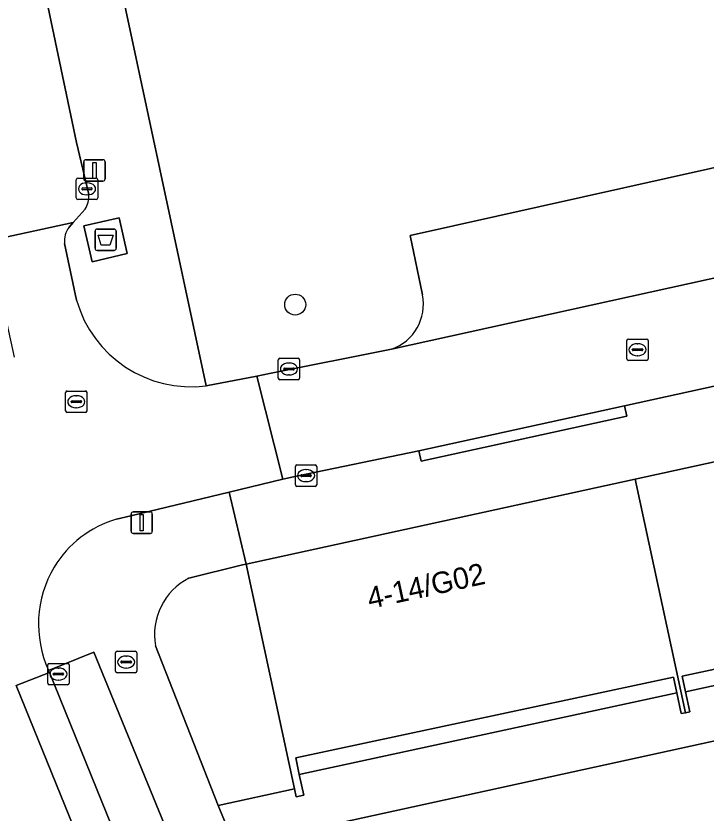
# Model space of a CAD drawing. Extents: x 160030 to 160839, y 385325 to 386450.
# Drawn here: x 160686.46 to 160718.66, y 385634.08 to 385671.27 of the extents above; entities that cross this region are included whole.
import ezdxf

# ---------------------------------------------------------------- set-up
doc = ezdxf.new("R2010")
doc.units = 0
for name, color, linetype in [('IMGEO_Afval_apart_plaats', 7, 'Continuous'), ('IMGEO_Boom', 7, 'Continuous'), ('IMGEO_Brandkraan', 7, 'Continuous'), ('IMGEO_Groenvoorziening', 7, 'Continuous'), ('IMGEO_Kolk', 7, 'Continuous'), ('IMGEO_Lichtmast', 7, 'Continuous'), ('IMGEO_Pand', 7, 'Continuous'), ('IMGEO_Pand_nummerreeks', 7, 'Continuous'), ('IMGEO_Parkeervlak_open', 7, 'Continuous'), ('IMGEO_Rijbaan_lokaal_gesloten', 7, 'Continuous'), ('IMGEO_Rijbaan_lokaal_open', 7, 'Continuous'), ('IMGEO_Rioolput', 7, 'Continuous'), ('IMGEO_Voetpad_gesloten', 7, 'Continuous'), ('IMGEO_Voetpad_open', 7, 'Continuous')]:
    doc.layers.add(name, color=color, linetype=linetype)

msp = doc.modelspace()

# ---------------------------------------------------------------- linework, layer by layer
at = {"layer": 'IMGEO_Afval_apart_plaats'}
for p, q in [((160690.147, 385660.429), (160690.147, 385661.229)), ((160690.147, 385661.229), (160690.147, 385660.429)), ((160690.247, 385661.329), (160691.037, 385661.329)), ((160691.037, 385661.329), (160690.247, 385661.329)), ((160691.137, 385661.229), (160691.137, 385660.429)), ((160691.137, 385660.429), (160691.137, 385661.229)), ((160691.037, 385660.329), (160690.247, 385660.329)), ((160690.247, 385660.329), (160691.037, 385660.329))]:
    msp.add_line(p, q, dxfattribs=at)
msp.add_lwpolyline([(160690.29, 385661.043), (160690.994, 385661.043), (160690.845, 385660.573), (160690.439, 385660.573), (160690.29, 385661.043)], dxfattribs=at)
for centre, start, end in [((160690.247, 385661.229), 90, 180), ((160690.247, 385661.229), 90, 180), ((160691.037, 385661.229), 0, 90), ((160691.037, 385661.229), 360, 90), ((160690.247, 385660.429), 180, 270), ((160690.247, 385660.429), 180, 270), ((160691.037, 385660.429), 270, 0), ((160691.037, 385660.429), 270, 0)]:
    msp.add_arc(centre, 0.1, start, end, dxfattribs=at)
at = {"layer": 'IMGEO_Boom'}
msp.add_circle((160699.487, 385657.803), 0.489, dxfattribs=at)
at = {"layer": 'IMGEO_Brandkraan'}
for p, q in [((160691.1, 385640.7), (160691.1, 385641.552)), ((160691.175, 385641.626), (160692.027, 385641.626)), ((160692.101, 385641.552), (160692.101, 385640.7)), ((160691.359, 385641.12), (160691.359, 385641.132)), ((160691.797, 385641.083), (160691.399, 385641.083)), ((160691.402, 385641.169), (160691.8, 385641.169)), ((160691.588, 385641.406), (160691.613, 385641.406)), ((160691.843, 385641.132), (160691.843, 385641.12)), ((160691.611, 385640.846), (160691.586, 385640.846)), ((160692.027, 385640.626), (160691.175, 385640.626))]:
    msp.add_line(p, q, dxfattribs=at)
for points in [[(160691.1, 385640.7), (160691.1, 385641.552)], [(160691.175, 385641.626), (160692.027, 385641.626)], [(160692.101, 385641.552), (160692.101, 385640.7)], [(160692.027, 385640.626), (160691.175, 385640.626)]]:
    msp.add_lwpolyline(points, dxfattribs=at)
for centre, radius, start, end in [((160691.177, 385641.55), 0.0765, 91.552, 178.448), ((160691.177, 385641.55), 0.0765, 91.552, 178.448), ((160692.025, 385641.55), 0.0765, 1.552, 88.448), ((160692.025, 385641.55), 0.0765, 1.552, 88.448), ((160691.399, 385641.129), 0.0403, 85.8775, 175.7526), ((160691.396, 385641.119), 0.0366, 178.938, 274.7102), ((160691.8, 385641.126), 0.043, 264.8664, 352.4533), ((160691.804, 385641.131), 0.0386, 1.7309, 96.639), ((160691.177, 385640.702), 0.0765, 181.552, 268.448), ((160691.177, 385640.702), 0.0765, 181.552, 268.448), ((160692.025, 385640.702), 0.0765, 271.552, 358.448), ((160692.025, 385640.702), 0.0765, 271.552, 358.448)]:
    msp.add_arc(centre, radius, start, end, dxfattribs=at)
for centre, major_axis, ratio, start_param, end_param in [((160691.587, 385641.126), (-0.387, 0.002), 0.722429, 4.712389, 7.853982), ((160691.612, 385641.126), (-0.39, 0.002), 0.717154, 1.570796, 4.712389)]:
    msp.add_ellipse(centre, major_axis=major_axis, ratio=ratio, start_param=start_param, end_param=end_param, dxfattribs=at)
at = {"layer": 'IMGEO_Groenvoorziening'}
for points in [[(160704.845, 385661.028), (160724.924, 385665.504), (160748.512, 385670.542), (160749.509, 385665.757), (160750.548, 385660.927), (160750.648, 385660.947), (160750.687, 385660.776), (160755.372, 385661.736), (160750.486, 385684.225), (160749.841, 385687.196), (160745.072, 385686.16), (160691.006, 385674.252), (160695.339, 385654.015), (160697.696, 385654.461), (160698.29, 385654.583), (160703.979, 385655.723)], [(160705.42, 385658.254), (160704.845, 385661.028)], [(160758.778, 385646.124), (160753.839, 385645.047), (160727.249, 385639.24), (160696.668, 385632.545), (160696.905, 385631.943), (160703.192, 385615.95), (160703.709, 385616.016), (160706.16, 385616.577), (160706.66, 385616.657)], [(160692.968, 385641.888), (160695.894, 385634.44), (160699.449, 385635.206), (160697.201, 385645.695)], [(160697.201, 385645.695), (160697.027, 385645.665), (160694.532, 385645.042)]]:
    msp.add_lwpolyline(points, dxfattribs=at)
for centre, radius, start, end in [((160703.261, 385657.808), 2.205, 289.0126, 11.6782), ((160695.887, 385642.405), 2.965, 117.2002, 190.0481)]:
    msp.add_arc(centre, radius, start, end, dxfattribs=at)
at = {"layer": 'IMGEO_Kolk'}
for p, q in [((160689.275, 385662.778), (160689.275, 385663.63)), ((160689.35, 385663.704), (160690.202, 385663.704)), ((160689.763, 385663.484), (160689.788, 385663.484)), ((160690.276, 385663.63), (160690.276, 385662.778)), ((160689.534, 385663.198), (160689.534, 385663.21)), ((160689.972, 385663.161), (160689.574, 385663.161)), ((160689.577, 385663.247), (160689.975, 385663.247)), ((160690.018, 385663.21), (160690.018, 385663.198)), ((160690.202, 385662.704), (160689.35, 385662.704)), ((160689.786, 385662.924), (160689.761, 385662.924)), ((160698.694, 385654.373), (160698.694, 385655.225)), ((160698.769, 385655.299), (160699.621, 385655.299)), ((160699.695, 385655.225), (160699.695, 385654.373)), ((160698.996, 385654.842), (160699.394, 385654.842)), ((160699.182, 385655.079), (160699.207, 385655.079)), ((160698.953, 385654.793), (160698.953, 385654.805)), ((160699.391, 385654.756), (160698.993, 385654.756)), ((160699.205, 385654.519), (160699.18, 385654.519)), ((160699.437, 385654.805), (160699.437, 385654.793)), ((160699.621, 385654.299), (160698.769, 385654.299)), ((160699.494, 385649.398), (160699.494, 385650.25)), ((160699.569, 385650.324), (160700.421, 385650.324)), ((160699.982, 385650.104), (160700.007, 385650.104)), ((160700.495, 385650.25), (160700.495, 385649.398)), ((160699.753, 385649.818), (160699.753, 385649.83)), ((160700.191, 385649.781), (160699.793, 385649.781)), ((160699.796, 385649.867), (160700.194, 385649.867)), ((160700.237, 385649.83), (160700.237, 385649.818)), ((160700.421, 385649.324), (160699.569, 385649.324)), ((160700.005, 385649.544), (160699.98, 385649.544)), ((160688.014, 385641.065), (160688.866, 385641.065)), ((160687.939, 385640.139), (160687.939, 385640.991)), ((160688.427, 385640.845), (160688.452, 385640.845)), ((160688.94, 385640.991), (160688.94, 385640.139)), ((160688.198, 385640.559), (160688.198, 385640.571)), ((160688.636, 385640.522), (160688.238, 385640.522)), ((160688.241, 385640.608), (160688.639, 385640.608)), ((160688.682, 385640.571), (160688.682, 385640.559)), ((160688.866, 385640.065), (160688.014, 385640.065)), ((160688.45, 385640.285), (160688.425, 385640.285))]:
    msp.add_line(p, q, dxfattribs=at)
for points in [[(160689.275, 385662.778), (160689.275, 385663.63)], [(160689.35, 385663.704), (160690.202, 385663.704)], [(160690.276, 385663.63), (160690.276, 385662.778)], [(160690.202, 385662.704), (160689.35, 385662.704)], [(160698.694, 385654.373), (160698.694, 385655.225)], [(160698.769, 385655.299), (160699.621, 385655.299)], [(160699.695, 385655.225), (160699.695, 385654.373)], [(160699.621, 385654.299), (160698.769, 385654.299)], [(160699.494, 385649.398), (160699.494, 385650.25)], [(160699.569, 385650.324), (160700.421, 385650.324)], [(160700.495, 385650.25), (160700.495, 385649.398)], [(160700.421, 385649.324), (160699.569, 385649.324)], [(160688.014, 385641.065), (160688.866, 385641.065)], [(160687.939, 385640.139), (160687.939, 385640.991)], [(160688.94, 385640.991), (160688.94, 385640.139)], [(160688.866, 385640.065), (160688.014, 385640.065)]]:
    msp.add_lwpolyline(points, dxfattribs=at)
for centre, radius, start, end in [((160689.352, 385663.628), 0.0765, 91.552, 178.448), ((160689.352, 385663.628), 0.0765, 91.552, 178.448), ((160690.2, 385663.628), 0.0765, 1.552, 88.448), ((160690.2, 385663.628), 0.0765, 1.552, 88.448), ((160689.574, 385663.207), 0.0403, 85.8775, 175.7526), ((160689.571, 385663.197), 0.0366, 178.938, 274.7102), ((160689.975, 385663.204), 0.043, 264.8664, 352.4533), ((160689.979, 385663.209), 0.0386, 1.7309, 96.639), ((160689.352, 385662.78), 0.0765, 181.552, 268.448), ((160689.352, 385662.78), 0.0765, 181.552, 268.448), ((160690.2, 385662.78), 0.0765, 271.552, 358.448), ((160690.2, 385662.78), 0.0765, 271.552, 358.448), ((160698.771, 385655.223), 0.0765, 91.552, 178.448), ((160698.771, 385655.223), 0.0765, 91.552, 178.448), ((160699.619, 385655.223), 0.0765, 1.552, 88.448), ((160699.619, 385655.223), 0.0765, 1.552, 88.448), ((160698.993, 385654.802), 0.0403, 85.8775, 175.7526), ((160699.398, 385654.804), 0.0386, 1.7309, 96.639), ((160698.99, 385654.792), 0.0366, 178.938, 274.7102), ((160699.394, 385654.799), 0.043, 264.8664, 352.4533), ((160698.771, 385654.375), 0.0765, 181.552, 268.448), ((160698.771, 385654.375), 0.0765, 181.552, 268.448), ((160699.619, 385654.375), 0.0765, 271.552, 358.448), ((160699.619, 385654.375), 0.0765, 271.552, 358.448), ((160699.571, 385650.248), 0.0765, 91.552, 178.448), ((160699.571, 385650.248), 0.0765, 91.552, 178.448), ((160700.419, 385650.248), 0.0765, 1.552, 88.448), ((160700.419, 385650.248), 0.0765, 1.552, 88.448), ((160699.793, 385649.827), 0.0403, 85.8775, 175.7526), ((160699.79, 385649.817), 0.0366, 178.938, 274.7102), ((160700.194, 385649.824), 0.043, 264.8664, 352.4533), ((160700.198, 385649.829), 0.0386, 1.7309, 96.639), ((160699.571, 385649.4), 0.0765, 181.552, 268.448), ((160699.571, 385649.4), 0.0765, 181.552, 268.448), ((160700.419, 385649.4), 0.0765, 271.552, 358.448), ((160700.419, 385649.4), 0.0765, 271.552, 358.448), ((160688.016, 385640.989), 0.0765, 91.552, 178.448), ((160688.016, 385640.989), 0.0765, 91.552, 178.448), ((160688.864, 385640.989), 0.0765, 1.552, 88.448), ((160688.864, 385640.989), 0.0765, 1.552, 88.448), ((160688.238, 385640.568), 0.0403, 85.8775, 175.7526), ((160688.235, 385640.558), 0.0366, 178.938, 274.7102), ((160688.639, 385640.565), 0.043, 264.8664, 352.4533), ((160688.643, 385640.57), 0.0386, 1.7309, 96.639), ((160688.016, 385640.141), 0.0765, 181.552, 268.448), ((160688.016, 385640.141), 0.0765, 181.552, 268.448), ((160688.864, 385640.141), 0.0765, 271.552, 358.448), ((160688.864, 385640.141), 0.0765, 271.552, 358.448)]:
    msp.add_arc(centre, radius, start, end, dxfattribs=at)
for centre, major_axis, ratio, start_param, end_param in [((160689.762, 385663.204), (-0.387, 0.002), 0.722429, 4.712389, 7.853982), ((160689.787, 385663.204), (-0.39, 0.002), 0.717154, 1.570796, 4.712389), ((160699.181, 385654.799), (-0.387, 0.002), 0.722429, 4.712389, 7.853982), ((160699.206, 385654.799), (-0.39, 0.002), 0.717154, 1.570796, 4.712389), ((160699.981, 385649.824), (-0.387, 0.002), 0.722429, 4.712389, 7.853982), ((160700.006, 385649.824), (-0.39, 0.002), 0.717154, 1.570796, 4.712389), ((160688.426, 385640.565), (-0.387, 0.002), 0.722429, 4.712389, 7.853982), ((160688.451, 385640.565), (-0.39, 0.002), 0.717154, 1.570796, 4.712389)]:
    msp.add_ellipse(centre, major_axis=major_axis, ratio=ratio, start_param=start_param, end_param=end_param, dxfattribs=at)
at = {"layer": 'IMGEO_Lichtmast'}
for p, q in [((160689.725, 385664.565), (160690.515, 385664.565)), ((160690.515, 385664.565), (160689.725, 385664.565)), ((160689.625, 385663.665), (160689.625, 385664.465)), ((160689.625, 385664.465), (160689.625, 385663.665)), ((160690.615, 385664.465), (160690.615, 385663.665)), ((160690.615, 385663.665), (160690.615, 385664.465)), ((160690.515, 385663.565), (160689.725, 385663.565)), ((160689.725, 385663.565), (160690.515, 385663.565)), ((160691.931, 385648.128), (160692.721, 385648.128)), ((160692.721, 385648.128), (160691.931, 385648.128)), ((160691.831, 385647.228), (160691.831, 385648.028)), ((160691.831, 385648.028), (160691.831, 385647.228)), ((160692.821, 385648.028), (160692.821, 385647.228)), ((160692.821, 385647.228), (160692.821, 385648.028)), ((160692.721, 385647.128), (160691.931, 385647.128)), ((160691.931, 385647.128), (160692.721, 385647.128))]:
    msp.add_line(p, q, dxfattribs=at)
for points in [[(160690.045, 385664.44), (160690.195, 385664.44), (160690.195, 385663.69), (160690.045, 385663.69), (160690.045, 385664.44)], [(160692.251, 385648.003), (160692.401, 385648.003), (160692.401, 385647.253), (160692.251, 385647.253), (160692.251, 385648.003)]]:
    msp.add_lwpolyline(points, dxfattribs=at)
for centre, start, end in [((160689.725, 385664.465), 90, 180), ((160689.725, 385664.465), 90, 180), ((160690.515, 385664.465), 0, 90), ((160690.515, 385664.465), 360, 90), ((160689.725, 385663.665), 180, 270), ((160689.725, 385663.665), 180, 270), ((160690.515, 385663.665), 270, 0), ((160690.515, 385663.665), 270, 0), ((160691.931, 385648.028), 90, 180), ((160691.931, 385648.028), 90, 180), ((160692.721, 385648.028), 0, 90), ((160692.721, 385648.028), 360, 90), ((160691.931, 385647.228), 180, 270), ((160691.931, 385647.228), 180, 270), ((160692.721, 385647.228), 270, 0), ((160692.721, 385647.228), 270, 0)]:
    msp.add_arc(centre, 0.1, start, end, dxfattribs=at)
at = {"layer": 'IMGEO_Pand'}
for points in [[(160717.898, 385638.806), (160717.698, 385639.74), (160717.543, 385640.463), (160735.044, 385644.214), (160735.186, 385643.554), (160735.396, 385642.573), (160735.537, 385642.603), (160733.147, 385653.545), (160715.356, 385649.66), (160717.701, 385638.764)], [(160699.528, 385634.836), (160699.886, 385634.913), (160699.679, 385635.881), (160699.514, 385636.649), (160717.138, 385640.427), (160717.295, 385639.695), (160717.503, 385638.722), (160717.701, 385638.764), (160715.356, 385649.66), (160697.201, 385645.695), (160699.449, 385635.206)]]:
    msp.add_lwpolyline(points, close=True, dxfattribs=at)
at = {"layer": 'IMGEO_Parkeervlak_open'}
msp.add_lwpolyline([(160703.979, 385655.723), (160749.509, 385665.757), (160748.512, 385670.542), (160724.924, 385665.504), (160704.845, 385661.028), (160705.42, 385658.254)], dxfattribs=at)
msp.add_lwpolyline([(160694.574, 385624.472), (160694.745, 385624.022), (160696.878, 385624.838), (160693.652, 385632.886), (160690.097, 385641.586), (160687.977, 385640.739), (160688.016, 385640.644)], close=True, dxfattribs=at)
msp.add_arc((160703.261, 385657.808), 2.205, 289.0126, 11.6782, dxfattribs=at)
at = {"layer": 'IMGEO_Rijbaan_lokaal_gesloten'}
msp.add_lwpolyline([(160688.016, 385640.644), (160686.465, 385640.026), (160693.055, 385623.795), (160694.574, 385624.472)], close=True, dxfattribs=at)
at = {"layer": 'IMGEO_Rijbaan_lokaal_open'}
for points in [[(160671.935, 385721.649), (160672.168, 385720.553), (160672.236, 385720.257), (160672.767, 385717.917), (160675.452, 385706.265), (160677.399, 385697.427), (160680.547, 385682.813), (160681.741, 385677.189), (160683.353, 385669.597), (160684.532, 385663.797), (160684.992, 385661.627), (160685.179, 385660.777), (160689.129, 385661.631), (160689.683, 385662.255)], [(160689.852, 385662.934), (160689.287, 385665.363), (160685.918, 385681.39), (160684.387, 385688.526), (160682.93, 385695.313), (160682.595, 385696.638), (160680.996, 385703.498)], [(160688.937, 385661.415), (160689.129, 385661.631), (160685.179, 385660.777), (160686.376, 385655.355)], [(160689.287, 385658.015), (160688.731, 385660.656)], [(160691.146, 385647.793), (160691.821, 385647.955), (160696.41, 385649.059), (160698.918, 385649.662), (160697.696, 385654.461), (160695.339, 385654.015)], [(160689.115, 385622.125), (160690.059, 385619.877), (160691.604, 385620.527), (160694.076, 385621.556), (160695.475, 385622.21), (160694.745, 385624.022), (160694.574, 385624.472), (160693.055, 385623.795), (160686.465, 385640.026), (160688.016, 385640.644), (160687.977, 385640.739)]]:
    msp.add_lwpolyline(points, dxfattribs=at)
msp.add_lwpolyline([(160705.261, 385650.98), (160714.858, 385653.082), (160723.506, 385654.979), (160727.646, 385655.887), (160732.657, 385656.99), (160741.382, 385658.91), (160750.548, 385660.927), (160749.509, 385665.757), (160703.979, 385655.723), (160698.29, 385654.583), (160697.696, 385654.461), (160698.918, 385649.662), (160699.553, 385649.804)], close=True, dxfattribs=at)
for centre, radius, start, end in [((160688.795, 385662.837), 1.062, 326.7833, 5.2634), ((160689.695, 385660.802), 0.975, 141.023, 188.6074), ((160694.63, 385659.521), 5.552, 195.7429, 277.3326), ((160692.596, 385642.902), 5.101, 106.5134, 148.639), ((160692.71, 385642.897), 5.201, 149.2408, 204.5102)]:
    msp.add_arc(centre, radius, start, end, dxfattribs=at)
at = {"layer": 'IMGEO_Rioolput'}
for p, q in [((160714.958, 385655.272), (160714.958, 385656.124)), ((160715.033, 385656.198), (160715.885, 385656.198)), ((160715.446, 385655.978), (160715.471, 385655.978)), ((160715.959, 385656.124), (160715.959, 385655.272)), ((160715.217, 385655.692), (160715.217, 385655.704)), ((160715.655, 385655.655), (160715.257, 385655.655)), ((160715.26, 385655.741), (160715.658, 385655.741)), ((160715.701, 385655.704), (160715.701, 385655.692)), ((160715.885, 385655.198), (160715.033, 385655.198)), ((160715.469, 385655.418), (160715.444, 385655.418)), ((160688.847, 385653.772), (160689.699, 385653.772)), ((160688.772, 385652.846), (160688.772, 385653.698)), ((160689.26, 385653.552), (160689.285, 385653.552)), ((160689.773, 385653.698), (160689.773, 385652.846)), ((160689.031, 385653.266), (160689.031, 385653.278)), ((160689.469, 385653.229), (160689.071, 385653.229)), ((160689.074, 385653.315), (160689.472, 385653.315)), ((160689.283, 385652.992), (160689.258, 385652.992)), ((160689.515, 385653.278), (160689.515, 385653.266)), ((160689.699, 385652.772), (160688.847, 385652.772))]:
    msp.add_line(p, q, dxfattribs=at)
for points in [[(160714.958, 385655.272), (160714.958, 385656.124)], [(160715.033, 385656.198), (160715.885, 385656.198)], [(160715.959, 385656.124), (160715.959, 385655.272)], [(160715.885, 385655.198), (160715.033, 385655.198)], [(160688.847, 385653.772), (160689.699, 385653.772)], [(160688.772, 385652.846), (160688.772, 385653.698)], [(160689.773, 385653.698), (160689.773, 385652.846)], [(160689.699, 385652.772), (160688.847, 385652.772)]]:
    msp.add_lwpolyline(points, dxfattribs=at)
for centre, radius, start, end in [((160715.035, 385656.122), 0.0765, 91.552, 178.448), ((160715.035, 385656.122), 0.0765, 91.552, 178.448), ((160715.883, 385656.122), 0.0765, 1.552, 88.448), ((160715.883, 385656.122), 0.0765, 1.552, 88.448), ((160715.257, 385655.701), 0.0403, 85.8775, 175.7526), ((160715.254, 385655.691), 0.0366, 178.938, 274.7102), ((160715.658, 385655.698), 0.043, 264.8664, 352.4533), ((160715.662, 385655.703), 0.0386, 1.7309, 96.639), ((160715.035, 385655.274), 0.0765, 181.552, 268.448), ((160715.035, 385655.274), 0.0765, 181.552, 268.448), ((160715.883, 385655.274), 0.0765, 271.552, 358.448), ((160715.883, 385655.274), 0.0765, 271.552, 358.448), ((160688.849, 385653.696), 0.0765, 91.552, 178.448), ((160688.849, 385653.696), 0.0765, 91.552, 178.448), ((160689.697, 385653.696), 0.0765, 1.552, 88.448), ((160689.697, 385653.696), 0.0765, 1.552, 88.448), ((160689.071, 385653.275), 0.0403, 85.8775, 175.7526), ((160689.068, 385653.265), 0.0366, 178.938, 274.7102), ((160689.472, 385653.272), 0.043, 264.8664, 352.4533), ((160689.476, 385653.277), 0.0386, 1.7309, 96.639), ((160688.849, 385652.848), 0.0765, 181.552, 268.448), ((160688.849, 385652.848), 0.0765, 181.552, 268.448), ((160689.697, 385652.848), 0.0765, 271.552, 358.448), ((160689.697, 385652.848), 0.0765, 271.552, 358.448)]:
    msp.add_arc(centre, radius, start, end, dxfattribs=at)
for centre, major_axis, ratio, start_param, end_param in [((160715.445, 385655.698), (-0.387, 0.002), 0.722429, 4.712389, 7.853982), ((160715.47, 385655.698), (-0.39, 0.002), 0.717154, 1.570796, 4.712389), ((160689.259, 385653.272), (-0.387, 0.002), 0.722429, 4.712389, 7.853982), ((160689.284, 385653.272), (-0.39, 0.002), 0.717154, 1.570796, 4.712389)]:
    msp.add_ellipse(centre, major_axis=major_axis, ratio=ratio, start_param=start_param, end_param=end_param, dxfattribs=at)
at = {"layer": 'IMGEO_Voetpad_gesloten'}
msp.add_lwpolyline([(160691.267, 385661.851), (160689.63, 385661.472), (160690.016, 385659.806), (160691.653, 385660.185)], close=True, dxfattribs=at)
at = {"layer": 'IMGEO_Voetpad_open'}
for points in [[(160695.339, 385654.015), (160691.006, 385674.252), (160690.679, 385675.907), (160688.301, 385686.654), (160687.749, 385690.139), (160686.606, 385695.006), (160682.511, 385713.385)], [(160680.996, 385703.498), (160682.595, 385696.638), (160682.93, 385695.313), (160683.419, 385695.415), (160684.876, 385688.628), (160684.387, 385688.526), (160685.918, 385681.39), (160689.287, 385665.363), (160689.852, 385662.934)], [(160689.683, 385662.255), (160689.129, 385661.631), (160688.937, 385661.415)], [(160688.731, 385660.656), (160689.287, 385658.015)], [(160694.532, 385645.042), (160697.027, 385645.665), (160697.201, 385645.695), (160696.41, 385649.059), (160691.821, 385647.955), (160691.146, 385647.793)], [(160711.703, 385604.077), (160710.556, 385606.901), (160709.477, 385606.644), (160707.926, 385610.625), (160706.197, 385609.931), (160703.709, 385616.016), (160703.192, 385615.95), (160696.905, 385631.943), (160696.668, 385632.545), (160695.894, 385634.44), (160692.968, 385641.888)], [(160687.977, 385640.739), (160690.097, 385641.586), (160693.652, 385632.886), (160696.878, 385624.838), (160694.745, 385624.022), (160695.475, 385622.21), (160697.943, 385616.194), (160699.059, 385616.636), (160702.472, 385608.262), (160701.37, 385607.768)]]:
    msp.add_lwpolyline(points, dxfattribs=at)
for points in [[(160691.653, 385660.185), (160690.016, 385659.806), (160689.63, 385661.472), (160691.267, 385661.851)], [(160751.417, 385657.403), (160756.08, 385658.496), (160755.372, 385661.736), (160750.687, 385660.776), (160750.762, 385660.439), (160741.486, 385658.421), (160741.382, 385658.91), (160732.657, 385656.99), (160732.765, 385656.482), (160723.61, 385654.49), (160723.506, 385654.979), (160714.858, 385653.082), (160714.962, 385652.593), (160705.362, 385650.504), (160705.261, 385650.98), (160699.553, 385649.804), (160698.918, 385649.662), (160696.41, 385649.059), (160697.201, 385645.695), (160715.356, 385649.66), (160733.147, 385653.545)], [(160705.261, 385650.98), (160705.362, 385650.504), (160714.962, 385652.593), (160714.858, 385653.082)], [(160753.839, 385645.047), (160758.778, 385646.124), (160758.358, 385648.049), (160753.642, 385647.02), (160753.735, 385646.588), (160753.373, 385646.51), (160753.176, 385647.428), (160735.465, 385643.624), (160735.677, 385642.633), (160735.537, 385642.603), (160735.396, 385642.573), (160735.186, 385643.554), (160717.698, 385639.74), (160717.898, 385638.806), (160717.701, 385638.764), (160717.503, 385638.722), (160717.295, 385639.695), (160699.679, 385635.881), (160699.886, 385634.913), (160699.528, 385634.836), (160699.449, 385635.206), (160695.894, 385634.44), (160696.668, 385632.545), (160727.249, 385639.24)], [(160735.186, 385643.554), (160735.044, 385644.214), (160717.543, 385640.463), (160717.698, 385639.74)], [(160717.295, 385639.695), (160717.138, 385640.427), (160699.514, 385636.649), (160699.679, 385635.881)]]:
    msp.add_lwpolyline(points, close=True, dxfattribs=at)
for centre, radius, start, end in [((160688.795, 385662.837), 1.062, 326.7833, 5.2634), ((160689.695, 385660.802), 0.975, 141.023, 188.6074), ((160694.63, 385659.521), 5.552, 195.7429, 277.3326), ((160692.596, 385642.902), 5.101, 106.5134, 148.639), ((160692.71, 385642.897), 5.201, 149.2408, 204.5102), ((160695.887, 385642.405), 2.965, 117.2002, 190.0481)]:
    msp.add_arc(centre, radius, start, end, dxfattribs=at)

# ---------------------------------------------------------------- texts
at = {"layer": 'IMGEO_Pand_nummerreeks'}
msp.add_text('4-14/G02', height=1, rotation=12.3191, dxfattribs=at).set_placement((160702.97, 385643.598))

doc.saveas('drawing.dxf')
